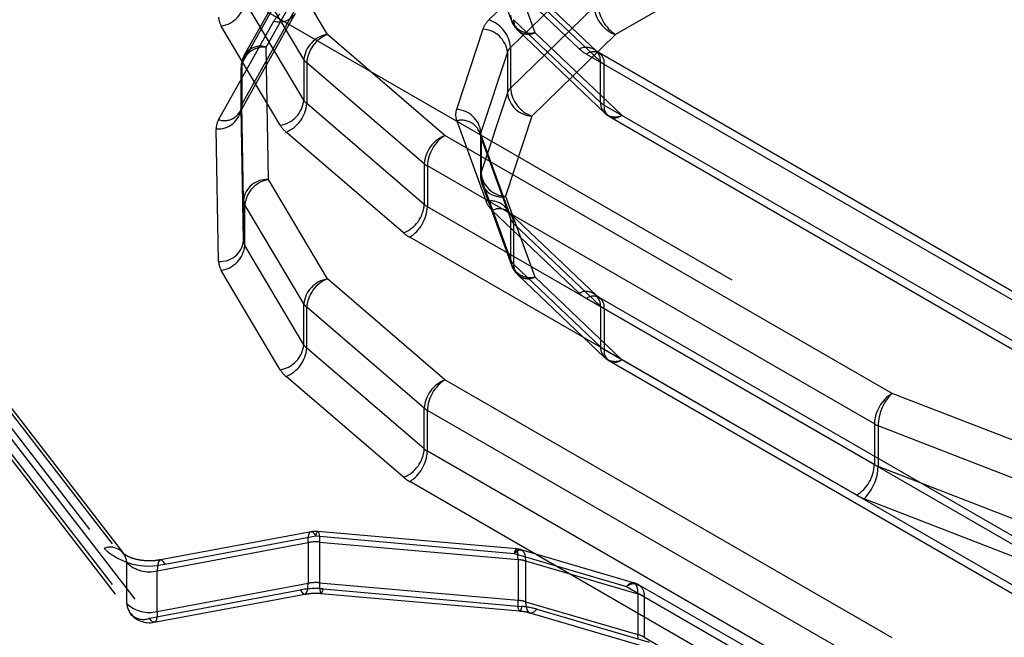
# Model space of a CAD drawing. Header units: inches. Extents: x 1907 to 2452, y -210 to -54.
# Tile 372 of 656: x 1991.4947 to 1991.6501, y -188.1799 to -188.0824. Entities that reach past the tile are written whole.
import ezdxf

# ---------------------------------------------------------------- set-up
doc = ezdxf.new("R2010")
doc.units = ezdxf.units.IN
doc.header["$LTSCALE"] = 0.5
doc.header["$MEASUREMENT"] = 0
doc.linetypes.add('HIDDEN', pattern=[0.22499999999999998, 0.15, -0.075])
doc.layers.add('SID-M-H', color=4, linetype='HIDDEN')

msp = doc.modelspace()

# ---------------------------------------------------------------- linework, layer by layer
at = {"layer": 'SID-M-H'}
for p, q in [((1991.780342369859, -188.2235556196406), (1990.366128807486, -187.4071475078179)), ((1991.780342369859, -187.9176182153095), (1990.631293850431, -188.5809498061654)), ((1991.629791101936, -188.0610879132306), (1991.588732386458, -188.08479060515)), ((1991.543250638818, -188.084784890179), (1991.53394992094, -188.0691155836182)), ((1991.567650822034, -188.0698737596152), (1991.572286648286, -188.0826127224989)), ((1991.581960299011, -188.0696125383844), (1991.568744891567, -188.0824730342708)), ((1991.533568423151, -188.0867738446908), (1991.542287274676, -188.0712363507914)), ((1991.571350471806, -188.071742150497), (1991.575986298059, -188.0844811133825)), ((1991.529823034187, -188.0892881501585), (1991.538541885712, -188.0737506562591)), ((1991.538853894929, -188.0725244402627), (1991.530135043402, -188.0880619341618)), ((1991.53952621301, -188.0887363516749), (1991.530225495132, -188.0730670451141)), ((1991.569254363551, -188.0739799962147), (1991.582973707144, -188.0870342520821)), ((1991.585687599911, -188.0873968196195), (1991.571968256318, -188.0743425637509)), ((1991.585346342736, -188.0739868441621), (1991.572130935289, -188.0868473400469)), ((1991.572620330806, -188.0760158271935), (1991.586339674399, -188.0890700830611)), ((1991.529823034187, -188.0957176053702), (1991.538541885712, -188.0801801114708)), ((1991.53952621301, -188.0951658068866), (1991.530225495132, -188.0794965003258)), ((1991.529511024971, -188.0969438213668), (1991.538229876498, -188.0814063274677)), ((1991.585346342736, -188.0804162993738), (1991.572130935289, -188.0932767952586)), ((1991.526077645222, -188.0982319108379), (1991.534796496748, -188.0826944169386)), ((1991.572620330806, -188.0824452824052), (1991.586339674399, -188.0954995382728)), ((1991.444548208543, -188.0837647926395), (1991.50800276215, -188.1659033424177)), ((1991.511118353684, -188.166711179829), (1991.447663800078, -188.0845726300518)), ((1991.535801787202, -188.0991172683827), (1991.526501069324, -188.0834479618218)), ((1991.561800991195, -188.1007095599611), (1991.543250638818, -188.084784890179)), ((1991.567781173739, -188.083944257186), (1991.563614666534, -188.0966120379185)), ((1991.573272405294, -188.084118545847), (1991.586991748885, -188.0971728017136)), ((1991.588732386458, -188.08479060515), (1991.575516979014, -188.0976511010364)), ((1991.575986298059, -188.0844811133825), (1991.589705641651, -188.09753536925)), ((1991.44814384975, -188.086053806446), (1991.511598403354, -188.1681923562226)), ((1991.53394992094, -188.1076923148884), (1991.533568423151, -188.0867738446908)), ((1991.571649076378, -188.0875829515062), (1991.56748256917, -188.100250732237)), ((1991.571649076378, -188.0875829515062), (1991.571649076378, -188.0940124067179)), ((1991.572130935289, -188.0868473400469), (1991.572130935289, -188.0932767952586)), ((1991.58413787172, -188.0878906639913), (1991.657328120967, -188.1301430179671)), ((1991.58568759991, -188.0873968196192), (1991.585610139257, -188.0873270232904)), ((1991.656512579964, -188.1283404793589), (1991.586106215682, -188.0876957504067)), ((1991.529823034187, -188.0957176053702), (1991.529823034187, -188.0892881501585)), ((1991.53952621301, -188.0887363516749), (1991.53952621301, -188.0951658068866)), ((1991.558533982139, -188.1051925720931), (1991.539983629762, -188.089267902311)), ((1991.539983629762, -188.089267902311), (1991.539983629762, -188.0956973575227)), ((1991.586339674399, -188.0954995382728), (1991.586339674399, -188.0890700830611)), ((1991.586921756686, -188.0959277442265), (1991.586921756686, -188.0894982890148)), ((1991.530013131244, -188.1109309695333), (1991.529631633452, -188.0900124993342)), ((1991.529631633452, -188.0964419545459), (1991.529631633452, -188.0900124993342)), ((1991.44814384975, -188.0924832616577), (1991.511598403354, -188.1746218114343)), ((1991.448623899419, -188.0939644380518), (1991.512078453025, -188.1761029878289)), ((1991.571649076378, -188.0940124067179), (1991.56748256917, -188.1066801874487)), ((1991.451739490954, -188.0947722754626), (1991.515194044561, -188.1769108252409)), ((1991.558533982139, -188.1116220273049), (1991.539983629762, -188.0956973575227)), ((1991.530013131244, -188.117360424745), (1991.529631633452, -188.0964419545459)), ((1991.586921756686, -188.0959277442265), (1991.660112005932, -188.1381800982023)), ((1991.563644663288, -188.0983945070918), (1991.568280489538, -188.1111334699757)), ((1991.575516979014, -188.0976511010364), (1991.571350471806, -188.1103188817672)), ((1991.587737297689, -188.0977302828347), (1991.658143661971, -188.1383750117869)), ((1991.526076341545, -188.1205990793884), (1991.525694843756, -188.0996806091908)), ((1991.55526697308, -188.1161050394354), (1991.536716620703, -188.1001803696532)), ((1991.57198013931, -188.1130018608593), (1991.567344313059, -188.1002628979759)), ((1991.56748256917, -188.100250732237), (1991.56748256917, -188.1066801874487)), ((1991.632338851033, -188.1414301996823), (1991.561800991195, -188.1007095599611)), ((1991.567413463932, -188.1006746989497), (1991.567413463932, -188.1071041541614)), ((1991.567497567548, -188.1011419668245), (1991.572133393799, -188.1138809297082)), ((1991.567497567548, -188.1011419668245), (1991.567497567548, -188.1075714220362)), ((1991.558533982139, -188.1051925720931), (1991.558533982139, -188.1116220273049)), ((1991.629554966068, -188.1462520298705), (1991.55901710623, -188.1055313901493)), ((1991.55901710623, -188.1055313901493), (1991.55901710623, -188.111960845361)), ((1991.543250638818, -188.1233616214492), (1991.53394992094, -188.1076923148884)), ((1991.567497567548, -188.1075714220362), (1991.572133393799, -188.1203103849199)), ((1991.567650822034, -188.1084504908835), (1991.572286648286, -188.1211894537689)), ((1991.530013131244, -188.117360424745), (1991.530013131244, -188.1109309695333)), ((1991.571350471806, -188.1103188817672), (1991.575986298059, -188.1230578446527)), ((1991.53952621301, -188.1273130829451), (1991.530225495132, -188.1116437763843)), ((1991.530225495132, -188.118073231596), (1991.530225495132, -188.1116437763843)), ((1991.629554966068, -188.1526814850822), (1991.55901710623, -188.111960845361)), ((1991.569254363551, -188.1125567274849), (1991.582973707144, -188.1256109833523)), ((1991.58568759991, -188.1259735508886), (1991.571968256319, -188.1129192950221)), ((1991.572133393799, -188.1138809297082), (1991.572133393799, -188.1203103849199)), ((1991.572620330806, -188.1145925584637), (1991.586339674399, -188.1276468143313)), ((1991.572620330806, -188.1145925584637), (1991.572620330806, -188.1210220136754)), ((1991.626771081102, -188.1575033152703), (1991.556233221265, -188.1167826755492)), ((1991.53952621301, -188.1337425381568), (1991.530225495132, -188.118073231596)), ((1991.535801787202, -188.1376939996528), (1991.526501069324, -188.122024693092)), ((1991.572620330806, -188.1210220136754), (1991.586339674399, -188.134076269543)), ((1991.561800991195, -188.1392862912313), (1991.543250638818, -188.1233616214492)), ((1991.573272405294, -188.1226952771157), (1991.586991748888, -188.1357495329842)), ((1991.575986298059, -188.1230578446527), (1991.589705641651, -188.1361121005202)), ((1991.58413787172, -188.1264673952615), (1991.657328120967, -188.1687197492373)), ((1991.656512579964, -188.1669172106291), (1991.586106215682, -188.1262724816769)), ((1991.53952621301, -188.1337425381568), (1991.53952621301, -188.1273130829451)), ((1991.558533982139, -188.1437693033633), (1991.539983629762, -188.1278446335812)), ((1991.539983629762, -188.1342740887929), (1991.539983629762, -188.1278446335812)), ((1991.586339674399, -188.1276468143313), (1991.586339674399, -188.134076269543)), ((1991.586921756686, -188.128075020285), (1991.586921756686, -188.1345044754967)), ((1991.558533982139, -188.150198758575), (1991.539983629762, -188.1342740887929)), ((1991.586921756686, -188.1345044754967), (1991.660112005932, -188.1767568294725)), ((1991.587737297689, -188.1363070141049), (1991.658143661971, -188.1769517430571)), ((1991.55526697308, -188.1546817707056), (1991.536716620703, -188.1387571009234)), ((1991.632338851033, -188.1800069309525), (1991.561800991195, -188.1392862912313)), ((1991.659924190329, -188.1521390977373), (1991.632338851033, -188.1414301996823)), ((1991.558533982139, -188.150198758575), (1991.558533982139, -188.1437693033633)), ((1991.629554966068, -188.1848287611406), (1991.55901710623, -188.1441081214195)), ((1991.55901710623, -188.1505375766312), (1991.55901710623, -188.1441081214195)), ((1991.629554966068, -188.1462520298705), (1991.629554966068, -188.1526814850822)), ((1991.657727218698, -188.157239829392), (1991.630141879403, -188.1465309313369)), ((1991.630141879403, -188.1465309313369), (1991.630141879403, -188.1529603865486)), ((1991.629554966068, -188.1912582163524), (1991.55901710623, -188.1505375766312)), ((1991.657727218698, -188.1636692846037), (1991.630141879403, -188.1529603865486)), ((1991.626771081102, -188.1960800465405), (1991.556233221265, -188.1553594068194)), ((1991.655530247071, -188.16877001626), (1991.627944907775, -188.158061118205)), ((1991.54067859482, -188.163273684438), (1991.516896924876, -188.1677210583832)), ((1991.517620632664, -188.1683762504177), (1991.541402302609, -188.1639288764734)), ((1991.540212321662, -188.1643958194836), (1991.540281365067, -188.1639157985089)), ((1991.540281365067, -188.1639157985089), (1991.540393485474, -188.1635598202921)), ((1991.540393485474, -188.1635598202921), (1991.540544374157, -188.1633415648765)), ((1991.540544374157, -188.1633415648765), (1991.54072823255, -188.1632694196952)), ((1991.54072823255, -188.1632694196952), (1991.540937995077, -188.1633461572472)), ((1991.540937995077, -188.1633461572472), (1991.541165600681, -188.1635688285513)), ((1991.541165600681, -188.1635688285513), (1991.541402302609, -188.1639288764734)), ((1991.541402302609, -188.1639288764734), (1991.54151857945, -188.1635523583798)), ((1991.541402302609, -188.1639288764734), (1991.572729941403, -188.1666986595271)), ((1991.54151857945, -188.1635523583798), (1991.541630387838, -188.1633138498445)), ((1991.541630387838, -188.1633138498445), (1991.541733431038, -188.1632225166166)), ((1991.541733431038, -188.1632225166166), (1991.541823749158, -188.163281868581)), ((1991.573076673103, -188.1659916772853), (1991.541749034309, -188.1632218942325)), ((1991.541823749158, -188.163281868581), (1991.541897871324, -188.1634896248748)), ((1991.541897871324, -188.1634896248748), (1991.541952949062, -188.1638378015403)), ((1991.541952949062, -188.1638378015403), (1991.541986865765, -188.1643130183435)), ((1991.516407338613, -188.1694288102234), (1991.540189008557, -188.1649814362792)), ((1991.540189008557, -188.1649814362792), (1991.540212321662, -188.1643958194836)), ((1991.540189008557, -188.1649814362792), (1991.540189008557, -188.171410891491)), ((1991.541986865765, -188.1643130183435), (1991.541998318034, -188.1648970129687)), ((1991.541998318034, -188.1648970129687), (1991.573325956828, -188.1676667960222)), ((1991.541998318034, -188.1648970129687), (1991.541998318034, -188.1713264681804)), ((1991.572846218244, -188.1663221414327), (1991.572729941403, -188.1666986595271)), ((1991.572729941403, -188.1666986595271), (1991.573077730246, -188.1663650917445)), ((1991.572729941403, -188.1666986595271), (1991.590464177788, -188.1718979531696)), ((1991.572958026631, -188.1660836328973), (1991.572846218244, -188.1663221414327)), ((1991.573061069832, -188.1659922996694), (1991.572958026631, -188.1660836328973)), ((1991.573151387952, -188.1660516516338), (1991.573061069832, -188.1659922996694)), ((1991.573077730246, -188.1663650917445), (1991.57341215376, -188.1661678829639)), ((1991.573225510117, -188.1662594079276), (1991.573151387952, -188.1660516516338)), ((1991.573280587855, -188.1666075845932), (1991.573225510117, -188.1662594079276)), ((1991.573314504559, -188.1670828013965), (1991.573280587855, -188.1666075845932)), ((1991.573325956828, -188.1676667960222), (1991.573314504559, -188.1670828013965)), ((1991.57341215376, -188.1661678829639), (1991.573720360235, -188.1661146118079)), ((1991.573720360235, -188.1661146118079), (1991.57399050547, -188.1662073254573)), ((1991.591571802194, -188.1713346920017), (1991.573837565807, -188.1661353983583)), ((1991.57399050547, -188.1662073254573), (1991.574212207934, -188.1664424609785)), ((1991.574212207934, -188.1664424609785), (1991.574376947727, -188.1668109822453)), ((1991.574376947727, -188.1668109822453), (1991.574478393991, -188.1672987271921)), ((1991.511598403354, -188.1746218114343), (1991.511598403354, -188.1681923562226)), ((1991.516499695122, -188.1683631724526), (1991.516430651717, -188.1688431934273)), ((1991.516611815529, -188.1680071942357), (1991.516499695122, -188.1683631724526)), ((1991.516762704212, -188.1677889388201), (1991.516611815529, -188.1680071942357)), ((1991.516946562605, -188.1677167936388), (1991.516762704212, -188.1677889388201)), ((1991.517156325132, -188.1677935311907), (1991.516946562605, -188.1677167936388)), ((1991.517383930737, -188.1680162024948), (1991.517156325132, -188.1677935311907)), ((1991.517620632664, -188.1683762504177), (1991.517383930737, -188.1680162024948)), ((1991.573325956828, -188.1676667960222), (1991.573325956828, -188.1740962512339)), ((1991.574478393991, -188.1672987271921), (1991.5745126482, -188.1678869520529)), ((1991.5745126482, -188.1678869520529), (1991.592246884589, -188.173086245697)), ((1991.5745126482, -188.1678869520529), (1991.5745126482, -188.1743164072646)), ((1991.516430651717, -188.1688431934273), (1991.516407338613, -188.1694288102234)), ((1991.516407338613, -188.1758582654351), (1991.516407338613, -188.1694288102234)), ((1991.516407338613, -188.1758582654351), (1991.540189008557, -188.171410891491)), ((1991.540165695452, -188.171996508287), (1991.540189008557, -188.171410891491)), ((1991.541998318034, -188.1713264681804), (1991.573325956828, -188.1740962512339)), ((1991.541998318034, -188.1713264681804), (1991.542009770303, -188.1719104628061)), ((1991.590811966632, -188.1715643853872), (1991.590464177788, -188.1718979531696)), ((1991.591146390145, -188.1713671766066), (1991.590811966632, -188.1715643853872)), ((1991.591454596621, -188.1713139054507), (1991.591146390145, -188.1713671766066)), ((1991.591724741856, -188.1714066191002), (1991.591454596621, -188.1713139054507)), ((1991.59194644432, -188.1716417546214), (1991.591724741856, -188.1714066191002)), ((1991.592111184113, -188.1720102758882), (1991.59194644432, -188.1716417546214)), ((1991.610501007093, -188.1821337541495), (1991.59243252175, -188.1717030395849)), ((1991.515194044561, -188.1769108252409), (1991.538975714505, -188.1724634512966)), ((1991.51591775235, -188.1775660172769), (1991.539699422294, -188.1731186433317)), ((1991.538975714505, -188.1724634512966), (1991.539212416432, -188.1728234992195)), ((1991.539212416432, -188.1728234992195), (1991.539440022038, -188.1730461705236)), ((1991.539440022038, -188.1730461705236), (1991.539649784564, -188.1731229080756)), ((1991.539649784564, -188.1731229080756), (1991.539833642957, -188.1730507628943)), ((1991.539833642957, -188.1730507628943), (1991.53998453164, -188.1728325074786)), ((1991.53998453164, -188.1728325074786), (1991.540096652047, -188.1724765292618)), ((1991.540096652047, -188.1724765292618), (1991.540165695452, -188.171996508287)), ((1991.542009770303, -188.1719104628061), (1991.542043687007, -188.1723856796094)), ((1991.542043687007, -188.1723856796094), (1991.542098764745, -188.1727338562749)), ((1991.542098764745, -188.1727338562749), (1991.54217288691, -188.1729416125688)), ((1991.54217288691, -188.1729416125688), (1991.542263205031, -188.1730009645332)), ((1991.542247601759, -188.1730015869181), (1991.573575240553, -188.175771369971)), ((1991.542263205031, -188.1730009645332), (1991.542366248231, -188.1729096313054)), ((1991.542366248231, -188.1729096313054), (1991.542478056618, -188.17267112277)), ((1991.542478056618, -188.17267112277), (1991.542594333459, -188.1722946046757)), ((1991.542594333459, -188.1722946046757), (1991.573921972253, -188.1750643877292)), ((1991.590464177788, -188.1718979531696), (1991.611316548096, -188.1839362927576)), ((1991.592212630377, -188.172498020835), (1991.592111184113, -188.1720102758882)), ((1991.592246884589, -188.173086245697), (1991.592212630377, -188.172498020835)), ((1991.592246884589, -188.173086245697), (1991.592246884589, -188.1795157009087)), ((1991.573337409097, -188.1746802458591), (1991.573325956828, -188.1740962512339)), ((1991.5733713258, -188.1751554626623), (1991.573337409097, -188.1746802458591)), ((1991.5745126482, -188.1743164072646), (1991.592246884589, -188.1795157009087)), ((1991.5745126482, -188.1743164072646), (1991.574546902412, -188.1749046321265)), ((1991.574546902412, -188.1749046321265), (1991.574648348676, -188.1753923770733)), ((1991.593248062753, -188.1735055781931), (1991.593248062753, -188.1799350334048)), ((1991.516384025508, -188.1764438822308), (1991.516314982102, -188.1769239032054)), ((1991.516407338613, -188.1758582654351), (1991.516384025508, -188.1764438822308)), ((1991.573426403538, -188.1755036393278), (1991.5733713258, -188.1751554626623)), ((1991.573500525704, -188.1757113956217), (1991.573426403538, -188.1755036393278)), ((1991.573590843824, -188.175770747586), (1991.573500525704, -188.1757113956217)), ((1991.573693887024, -188.1756794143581), (1991.573590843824, -188.175770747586)), ((1991.573805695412, -188.1754409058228), (1991.573693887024, -188.1756794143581)), ((1991.573921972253, -188.1750643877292), (1991.573805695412, -188.1754409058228)), ((1991.574648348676, -188.1753923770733), (1991.574813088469, -188.1757608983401)), ((1991.574813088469, -188.1757608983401), (1991.575034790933, -188.1759960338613)), ((1991.575034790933, -188.1759960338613), (1991.575304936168, -188.1760887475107)), ((1991.575187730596, -188.1760679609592), (1991.592921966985, -188.1812672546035)), ((1991.575304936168, -188.1760887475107), (1991.575613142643, -188.1760354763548)), ((1991.575613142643, -188.1760354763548), (1991.575947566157, -188.1758382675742)), ((1991.575947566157, -188.1758382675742), (1991.576295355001, -188.1755046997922)), ((1991.576295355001, -188.1755046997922), (1991.594029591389, -188.1807039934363)), ((1991.515430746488, -188.1772708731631), (1991.515194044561, -188.1769108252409)), ((1991.515658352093, -188.1774935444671), (1991.515430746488, -188.1772708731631)), ((1991.51586811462, -188.1775702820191), (1991.515658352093, -188.1774935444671)), ((1991.516051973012, -188.1774981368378), (1991.51586811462, -188.1775702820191)), ((1991.516202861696, -188.1772798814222), (1991.516051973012, -188.1774981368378)), ((1991.516314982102, -188.1769239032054), (1991.516202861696, -188.1772798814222)), ((1991.5922811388, -188.1801039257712), (1991.592246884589, -188.1795157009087)), ((1991.593248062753, -188.1799350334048), (1991.614100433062, -188.1919733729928))]:
    msp.add_line(p, q, dxfattribs=at)
for centre, radius, start, end in [((1991.52579667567, -188.0790530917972), 0.004450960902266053, 279.1057138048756, 354.282661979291), ((1991.591992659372, -188.0796937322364), 0.006050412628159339, 182.6054784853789, 237.3945216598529), ((1991.53561455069, -188.0796550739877), 0.00314750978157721, 254.9355669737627, 326.1932617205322), ((1991.538470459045, -188.084820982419), 0.004245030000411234, 130.4226192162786, 149.9368525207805), ((1991.575244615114, -188.0814459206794), 0.003124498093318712, 185.2838167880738, 283.7317607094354), ((1991.590370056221, -188.0800252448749), 0.005038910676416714, 184.4510264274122, 251.0341389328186), ((1991.528962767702, -188.0819384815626), 0.002887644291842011, 181.664289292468, 211.5160643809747), ((1991.57126244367, -188.0851733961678), 0.003691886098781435, 132.9934611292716, 160.5532994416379), ((1991.567107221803, -188.0872383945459), 0.005038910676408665, 4.451026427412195, 71.03413893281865), ((1991.575986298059, -188.0812663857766), 0.003937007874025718, 199.9969138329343, 226.4230019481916), ((1991.574909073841, -188.0824616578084), 0.002288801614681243, 179.5900695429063, 298.0764902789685), ((1991.543955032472, -188.0891797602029), 0.004450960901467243, 99.10571380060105, 174.2826619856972), ((1991.545198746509, -188.0896365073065), 0.005228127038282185, 111.8773258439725, 175.9570518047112), ((1991.567583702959, -188.0880292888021), 0.00408980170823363, 6.265409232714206, 87.23247143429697), ((1991.533265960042, -188.0904182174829), 0.003656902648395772, 85.2556353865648, 173.6301578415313), ((1991.532677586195, -188.0894936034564), 0.002861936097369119, 71.86417235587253, 175.8832968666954), ((1991.573389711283, -188.0881975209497), 0.00184594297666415, 132.9934607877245, 160.5533002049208), ((1991.584036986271, -188.0894763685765), 0.002663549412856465, 53.79878427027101, 113.5279462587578), ((1991.587165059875, -188.0825561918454), 0.006133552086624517, 226.8941472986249, 240.4261033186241), ((1991.585224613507, -188.08922298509), 0.001719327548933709, 350.78596301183, 129.203285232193), ((1991.584119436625, -188.0889716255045), 0.00222241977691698, 357.4608535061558, 45.12109326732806), ((1991.533568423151, -188.0899885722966), 0.003937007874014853, 150.701075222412, 180), ((1991.531052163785, -188.0900003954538), 0.001420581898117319, 149.9089401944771, 180.4881870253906), ((1991.541376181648, -188.0876069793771), 0.002167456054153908, 211.4033081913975, 230.0228407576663), ((1991.588435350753, -188.0868310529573), 0.003066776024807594, 226.8941472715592, 240.42610334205), ((1991.573389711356, -188.0946269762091), 0.001845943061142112, 132.9934614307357, 160.5532995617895), ((1991.575714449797, -188.0935660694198), 0.004089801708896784, 186.2654092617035, 267.2324713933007), ((1991.577154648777, -188.0928857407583), 0.005038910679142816, 184.4510264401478, 251.0341389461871), ((1991.526968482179, -188.0955121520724), 0.002861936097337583, 251.8641723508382, 355.8832968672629), ((1991.531052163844, -188.0964298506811), 0.001420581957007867, 149.9089408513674, 180.4881863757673), ((1991.535097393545, -188.0947223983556), 0.004450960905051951, 279.1057138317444, 354.2826619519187), ((1991.534768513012, -188.0953287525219), 0.005228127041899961, 291.8773258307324, 355.9570517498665), ((1991.541376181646, -188.0940364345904), 0.002167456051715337, 211.4033081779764, 230.0228407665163), ((1991.588628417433, -188.0955159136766), 0.002288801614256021, 179.5900695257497, 298.076490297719), ((1991.588435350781, -188.0932605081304), 0.003066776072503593, 226.8941473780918, 240.4261032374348), ((1991.525997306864, -188.0960362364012), 0.003656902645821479, 265.2556353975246, 353.6301578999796), ((1991.566160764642, -188.0974606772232), 0.002683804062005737, 161.5662676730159, 200.3619846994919), ((1991.563417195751, -188.100697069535), 0.004089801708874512, 6.265409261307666, 87.23247139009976), ((1991.588618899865, -188.0962030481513), 0.001719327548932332, 170.78596301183, 309.2032852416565), ((1991.589705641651, -188.0943206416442), 0.003937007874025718, 226.4230019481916, 240.0026882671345), ((1991.528535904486, -188.0996564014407), 0.002841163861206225, 149.9089406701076, 180.4881868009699), ((1991.564386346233, -188.1014296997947), 0.003124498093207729, 5.283816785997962, 103.7317607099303), ((1991.539501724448, -188.096858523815), 0.004334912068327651, 211.4033080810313, 230.0228407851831), ((1991.568755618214, -188.1006750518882), 0.001341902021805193, 161.5662675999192, 200.3619849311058), ((1991.563749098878, -188.1055611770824), 0.005228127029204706, 111.8773257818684, 175.9570518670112), ((1991.565061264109, -188.1058064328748), 0.006050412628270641, 122.605478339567, 177.3945215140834), ((1991.560597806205, -188.1027635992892), 0.003187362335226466, 229.6464592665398, 240.2690843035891), ((1991.533647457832, -188.1113366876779), 0.003656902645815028, 85.25563539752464, 173.6301578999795), ((1991.534654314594, -188.1120871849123), 0.004450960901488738, 99.10571380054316, 174.2826619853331), ((1991.571350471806, -188.1071041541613), 0.003937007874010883, 180.0000000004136, 199.9969138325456), ((1991.568755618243, -188.1071045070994), 0.001341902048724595, 161.5662679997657, 200.361984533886), ((1991.57154794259, -188.1062338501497), 0.004089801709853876, 186.2654092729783, 267.2324713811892), ((1991.57060878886, -188.1072836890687), 0.003124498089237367, 185.2838167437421, 283.7317607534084), ((1991.531456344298, -188.1108890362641), 0.001443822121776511, 181.6642889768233, 211.5160645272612), ((1991.569022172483, -188.1141686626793), 0.003124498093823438, 5.283816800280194, 103.7317607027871), ((1991.571801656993, -188.1097689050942), 0.003776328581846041, 201.1829409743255, 227.5813812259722), ((1991.553318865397, -188.1112534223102), 0.005228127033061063, 291.8773257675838, 355.9570518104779), ((1991.552972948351, -188.1116858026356), 0.006050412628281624, 302.605478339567, 357.3945215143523), ((1991.560597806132, -188.1091930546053), 0.003187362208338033, 229.646459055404, 240.2690845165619), ((1991.57033158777, -188.1145761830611), 0.002288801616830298, 359.5900695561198, 118.07649026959), ((1991.573893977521, -188.11319864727), 0.001888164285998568, 201.1829409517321, 227.581381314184), ((1991.526378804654, -188.1169547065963), 0.003656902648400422, 265.2556353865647, 353.6301578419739), ((1991.531456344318, -188.1173184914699), 0.001443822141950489, 181.6642891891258, 211.5160643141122), ((1991.559394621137, -188.1112470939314), 0.006374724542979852, 229.6464591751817, 240.2690844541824), ((1991.525796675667, -188.117629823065), 0.004450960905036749, 279.1057138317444, 354.2826619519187), ((1991.573893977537, -188.1196281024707), 0.001888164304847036, 201.1829410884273, 227.5813811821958), ((1991.575244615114, -188.1200226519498), 0.00312449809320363, 185.28381678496, 283.7317607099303), ((1991.528962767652, -188.1205152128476), 0.002887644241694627, 181.6642890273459, 211.5160646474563), ((1991.575986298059, -188.1198431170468), 0.003937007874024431, 199.9969138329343, 226.4230019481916), ((1991.57490907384, -188.1210383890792), 0.002288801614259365, 179.5900695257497, 298.076490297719), ((1991.543955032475, -188.1277564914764), 0.004450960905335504, 99.10571383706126, 174.2826619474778), ((1991.545198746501, -188.1282132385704), 0.005228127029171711, 111.8773257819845, 175.9570518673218), ((1991.584050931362, -188.1276304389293), 0.002288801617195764, 359.5900695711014, 118.0764902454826), ((1991.587165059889, -188.1211329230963), 0.00613355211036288, 226.8941473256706, 240.4261032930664), ((1991.585224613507, -188.1277997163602), 0.001719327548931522, 350.785963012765, 129.203285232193), ((1991.541376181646, -188.1261837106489), 0.002167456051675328, 211.4033081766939, 230.0228407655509), ((1991.588435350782, -188.1254077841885), 0.003066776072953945, 226.8941473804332, 240.4261032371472), ((1991.535097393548, -188.1332991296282), 0.004450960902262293, 279.1057138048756, 354.282661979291), ((1991.53476851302, -188.1339054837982), 0.005228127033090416, 291.8773257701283, 355.9570518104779), ((1991.541376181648, -188.1326131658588), 0.002167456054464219, 211.4033081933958, 230.0228407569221), ((1991.588628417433, -188.1340926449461), 0.002288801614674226, 179.5900695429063, 298.0764902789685), ((1991.588435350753, -188.1318372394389), 0.00306677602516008, 226.8941472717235, 240.4261033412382), ((1991.588618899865, -188.1347797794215), 0.001719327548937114, 170.7859630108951, 309.2032852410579), ((1991.589705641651, -188.1328973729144), 0.003937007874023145, 226.4230019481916, 240.0026882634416), ((1991.539501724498, -188.1354352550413), 0.004334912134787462, 211.4033082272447, 230.0228406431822), ((1991.563749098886, -188.1441379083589), 0.005228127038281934, 111.8773258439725, 175.9570518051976), ((1991.565061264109, -188.144383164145), 0.006050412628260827, 122.605478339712, 177.3945215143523), ((1991.635599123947, -188.1465270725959), 0.006050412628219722, 122.605478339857, 177.3945215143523), ((1991.637559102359, -188.1467021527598), 0.007419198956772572, 134.7176696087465, 178.6776017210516), ((1991.560597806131, -188.1413403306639), 0.003187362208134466, 229.6464590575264, 240.2690845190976), ((1991.631668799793, -188.1425607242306), 0.004253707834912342, 240.2023020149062, 248.9635241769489), ((1991.553318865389, -188.1498301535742), 0.005228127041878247, 291.8773258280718, 355.9570517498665), ((1991.552972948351, -188.1502625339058), 0.00605041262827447, 302.605478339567, 357.3945215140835), ((1991.560597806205, -188.1477697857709), 0.003187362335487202, 229.6464592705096, 240.2690843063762), ((1991.623510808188, -188.1524064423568), 0.006050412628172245, 302.605478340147, 357.39452151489), ((1991.622724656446, -188.1527891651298), 0.007419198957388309, 314.7176696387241, 358.6776017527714), ((1991.631668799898, -188.1489901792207), 0.004253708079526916, 240.2023022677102, 248.963523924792), ((1991.559394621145, -188.1498238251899), 0.006374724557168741, 229.646459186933, 240.2690844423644), ((1991.630998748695, -188.150120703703), 0.008507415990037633, 240.2023021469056, 248.963523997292), ((1991.541402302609, -188.1671436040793), 0.00393700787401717, 84.94742322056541, 100.592447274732), ((1991.541403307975, -188.1715753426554), 0.006704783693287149, 84.90863924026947, 100.4343864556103), ((1991.509002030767, -188.1683022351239), 0.002598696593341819, 2.42332048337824, 112.6143697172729), ((1991.515082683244, -188.1583072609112), 0.01038391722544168, 227.0142834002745, 284.1470615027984), ((1991.572729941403, -188.1699133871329), 0.003937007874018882, 73.6600067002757, 84.94742322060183), ((1991.515138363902, -188.164394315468), 0.00519195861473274, 227.0142833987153, 284.1470614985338), ((1991.572800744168, -188.1738061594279), 0.00616178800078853, 73.8695121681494, 85.11034342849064), ((1991.541403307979, -188.1780047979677), 0.006704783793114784, 84.90863935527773, 100.4343863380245), ((1991.591550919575, -188.1732302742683), 0.00171932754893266, 350.78596301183, 129.203285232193), ((1991.590464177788, -188.1751126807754), 0.003937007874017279, 60.00268826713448, 73.66000670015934), ((1991.541404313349, -188.1856512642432), 0.01340956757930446, 84.90863934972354, 100.4343863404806), ((1991.590986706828, -188.1774998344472), 0.004589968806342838, 60.48354607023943, 74.06477741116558), ((1991.514194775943, -188.1745119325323), 0.002598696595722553, 182.4233204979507, 292.6143697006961), ((1991.5151383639, -188.1708237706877), 0.005191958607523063, 227.0142833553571, 284.1470615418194), ((1991.57280074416, -188.1802356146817), 0.006161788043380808, 73.86951220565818, 85.11034338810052), ((1991.515194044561, -188.173696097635), 0.00393700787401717, 217.6871887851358, 280.592447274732), ((1991.572871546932, -188.1873431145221), 0.01232357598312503, 73.86951212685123, 85.11034341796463), ((1991.590986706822, -188.1839292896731), 0.004589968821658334, 60.48354609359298, 74.06477738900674)]:
    msp.add_arc(centre, radius, start, end, dxfattribs=at)
for points, knots in [([(1991.586142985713, -188.0876976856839), (1991.586024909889, -188.0876323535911), (1991.585798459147, -188.0875070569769), (1991.585723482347, -188.0874325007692), (1991.585687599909, -188.087396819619)], [0, 0, 0, 0, 0.5214194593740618, 1, 1, 1, 1]), ([(1991.529585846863, -188.0964267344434), (1991.529592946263, -188.0965477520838), (1991.529606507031, -188.096778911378), (1991.529541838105, -188.096890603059), (1991.529511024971, -188.0969438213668)], [0, 0, 0, 0, 0.5235248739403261, 1, 1, 1, 1]), ([(1991.567350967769, -188.1003108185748), (1991.567362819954, -188.1003326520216), (1991.567399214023, -188.1003996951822), (1991.567381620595, -188.1005603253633), (1991.567369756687, -188.1006686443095)], [0, 0, 0, 0, 0.3256625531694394, 1, 1, 1, 1]), ([(1991.57200765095, -188.1129499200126), (1991.571963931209, -188.1129038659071), (1991.571867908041, -188.1128027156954), (1991.57194056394, -188.1129316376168), (1991.57198013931, -188.1130018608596)], [0, 0, 0, 0, 0.4553040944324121, 0.9999999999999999, 0.9999999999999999, 0.9999999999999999, 0.9999999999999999]), ([(1991.586145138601, -188.1262756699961), (1991.586026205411, -188.1262098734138), (1991.585798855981, -188.1260840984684), (1991.585723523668, -188.1260092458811), (1991.585687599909, -188.1259735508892)], [0, 0, 0, 0, 0.5231294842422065, 1, 1, 1, 1]), ([(1991.516877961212, -188.1676962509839), (1991.516650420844, -188.1677439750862), (1991.515945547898, -188.1678918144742), (1991.514567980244, -188.1678944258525), (1991.513086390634, -188.1676778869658), (1991.511960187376, -188.1672911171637), (1991.511291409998, -188.1668998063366), (1991.51113080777, -188.1667271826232), (1991.511119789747, -188.1667130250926), (1991.511118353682, -188.1667111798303)], [0, 0, 0, 0, 0.0931065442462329, 0.2884247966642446, 0.4890721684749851, 0.660865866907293, 0.8177790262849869, 0.976249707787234, 1, 1, 1, 1]), ([(1991.53971393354, -188.1731415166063), (1991.540030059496, -188.1730814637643), (1991.540834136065, -188.1729287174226), (1991.541713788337, -188.1729740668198), (1991.54224760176, -188.1730015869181)], [0, 0, 0, 0, 0.3931540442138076, 1, 1, 1, 1]), ([(1991.573574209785, -188.1757899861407), (1991.573663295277, -188.1757918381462), (1991.574250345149, -188.1758040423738), (1991.57475752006, -188.1759468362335), (1991.575187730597, -188.1760679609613)], [0, 0, 0, 0, 0.1517511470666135, 1, 1, 1, 1])]:
    msp.add_open_spline(points, degree=3, knots=knots, dxfattribs=at)

doc.saveas('drawing.dxf')
